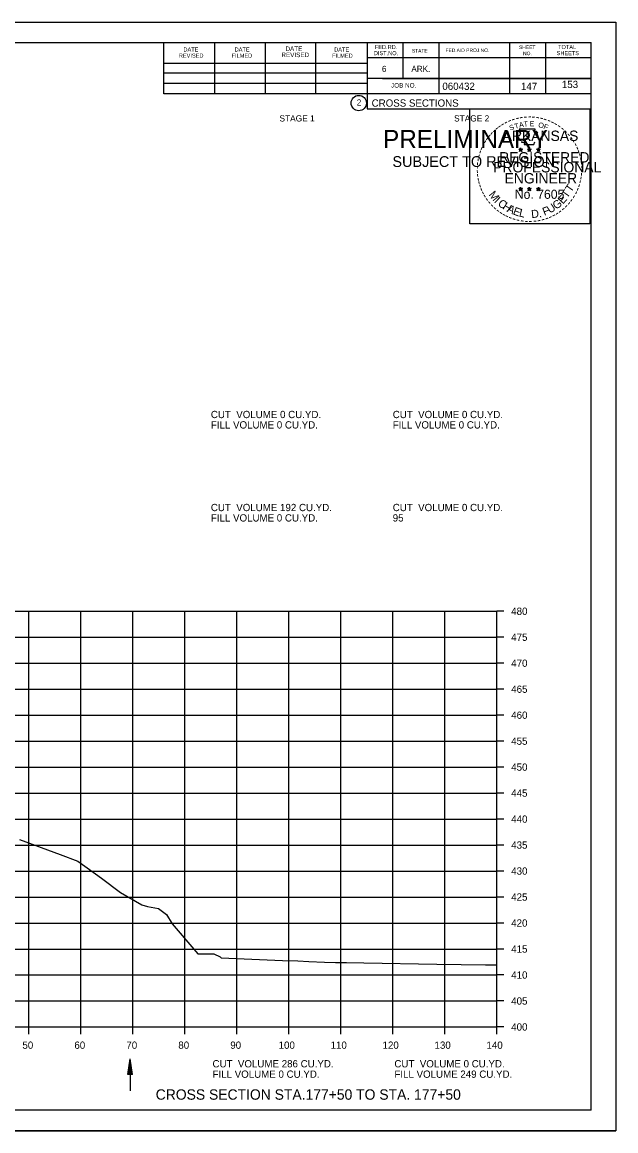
# Model space of a CAD drawing. Extents: x 1538688 to 1540766, y 656250 to 671912.
# Drawn here: x 1538906.9 to 1539021.1, y 671698.2 to 671911.6 of the extents above; entities that cross this region are included whole.
import ezdxf

# ---------------------------------------------------------------- set-up
doc = ezdxf.new("R2010")
doc.units = 0
for name, color, linetype in [('15', 7, 'Continuous'), ('18', 7, 'Continuous'), ('22', 7, 'Continuous'), ('26', 7, 'Continuous'), ('39', 7, 'Continuous'), ('7', 7, 'Continuous'), ('8', 7, 'Continuous'), ('9', 7, 'Continuous'), ('Borings', 7, 'Continuous'), ('Default', 7, 'Continuous'), ('Horizontal Alignment', 7, 'Continuous'), ('RipRap', 7, 'Continuous')]:
    doc.layers.add(name, color=color, linetype=linetype)

msp = doc.modelspace()

# ---------------------------------------------------------------- linework, layer by layer
at = {"layer": '15'}
for p, q in [((1538927.21, 671709.08), (1538927.64, 671712.09)), ((1538927.29, 671709.08), (1538927.64, 671711.59)), ((1538927.37, 671709.09), (1538927.65, 671711.07)), ((1538927.44, 671709.09), (1538927.65, 671710.57)), ((1538928.11, 671709.09), (1538927.64, 671712.09)), ((1538928.04, 671709.09), (1538927.64, 671711.59)), ((1538927.96, 671709.09), (1538927.65, 671711.07)), ((1538927.89, 671709.09), (1538927.65, 671710.57)), ((1538928.11, 671709.09), (1538927.21, 671709.08)), ((1538927.52, 671709.09), (1538927.66, 671710.06)), ((1538927.59, 671709.09), (1538927.66, 671709.56)), ((1538927.81, 671709.09), (1538927.66, 671710.06)), ((1538927.73, 671709.09), (1538927.66, 671709.56))]:
    msp.add_line(p, q, dxfattribs=at)
at = {"layer": '18'}
msp.add_lwpolyline([(1538906.34, 671754.28), (1538914.15, 671751.38), (1538917.56, 671750.13), (1538919.4, 671748.82), (1538922.14, 671746.86), (1538925.8, 671744.1), (1538929.92, 671741.74), (1538930.98, 671741.42), (1538933.11, 671741.03), (1538934.63, 671739.88), (1538935.73, 671738.07), (1538940.67, 671732.31), (1538941.21, 671732.28), (1538943.76, 671732.27), (1538944.95, 671731.72), (1538945.19, 671731.54), (1538956.97, 671731.01), (1538959.91, 671730.96), (1538962.02, 671730.83), (1538965.03, 671730.71), (1538967.15, 671730.6), (1538969.29, 671730.6), (1538972.63, 671730.58), (1538986.67, 671730.3), (1538996, 671730.19), (1538998.18, 671730.18)], dxfattribs=at)
at = {"layer": '22'}
for p, q in [((1538718.18, 671798.22), (1538998.18, 671798.22)), ((1538908.18, 671718.22), (1538908.18, 671798.22)), ((1538918.18, 671718.22), (1538918.18, 671798.22)), ((1538928.18, 671718.22), (1538928.18, 671798.22)), ((1538938.18, 671718.22), (1538938.18, 671798.22)), ((1538948.18, 671718.22), (1538948.18, 671798.22)), ((1538958.18, 671718.22), (1538958.18, 671798.22)), ((1538968.18, 671718.22), (1538968.18, 671798.22)), ((1538978.18, 671718.22), (1538978.18, 671798.22)), ((1538988.18, 671718.22), (1538988.18, 671798.22)), ((1538998.18, 671718.22), (1538998.18, 671798.22)), ((1538718.18, 671793.22), (1538998.18, 671793.22)), ((1538718.18, 671788.22), (1538998.18, 671788.22)), ((1538718.18, 671783.22), (1538998.18, 671783.22)), ((1538718.18, 671778.22), (1538998.18, 671778.22)), ((1538718.18, 671773.22), (1538998.18, 671773.22)), ((1538718.18, 671768.22), (1538998.18, 671768.22)), ((1538718.18, 671763.22), (1538998.18, 671763.22)), ((1538718.18, 671758.22), (1538998.18, 671758.22)), ((1538718.18, 671753.22), (1538998.18, 671753.22)), ((1538718.18, 671748.22), (1538998.18, 671748.22)), ((1538718.18, 671743.22), (1538998.18, 671743.22)), ((1538718.18, 671738.22), (1538998.18, 671738.22)), ((1538718.18, 671733.22), (1538998.18, 671733.22)), ((1538718.18, 671728.22), (1538998.18, 671728.22)), ((1538718.18, 671723.22), (1538998.18, 671723.22)), ((1538718.18, 671718.22), (1538998.18, 671718.22))]:
    msp.add_line(p, q, dxfattribs=at)
at = {"layer": '26'}
for p, q in [((1538687.78, 671911.57), (1539021.11, 671911.57)), ((1538687.78, 671698.24), (1539021.11, 671698.24))]:
    msp.add_line(p, q, dxfattribs=at)
for points in [[(1538687.77, 671911.57), (1539021.11, 671911.57), (1539021.11, 671698.23), (1538687.77, 671698.23)], [(1538993.03, 671894.91), (1539016.13, 671894.91), (1539016.13, 671872.76), (1538993.03, 671872.76)]]:
    msp.add_lwpolyline(points, close=True, dxfattribs=at)
at = {"layer": '39'}
msp.add_line((1538927.69, 671705.9), (1538927.64, 671712.09), dxfattribs=at)
at = {"layer": '8'}
for p, q in [((1539002.44, 671887.12), (1539002.79, 671887.01)), ((1539002.44, 671887.12), (1539002.69, 671887.08)), ((1539002.44, 671887.12), (1539002.68, 671887)), ((1539002.57, 671886.71), (1539002.79, 671887.01)), ((1539002.57, 671886.71), (1539002.7, 671886.96)), ((1539002.57, 671886.71), (1539002.79, 671886.93)), ((1539002.79, 671887.38), (1539002.75, 671887.12)), ((1539002.79, 671887.01), (1539002.79, 671887.38)), ((1539002.79, 671887.38), (1539002.84, 671887.13)), ((1539003.13, 671887.12), (1539002.79, 671887.01)), ((1539003, 671886.71), (1539002.79, 671887.01)), ((1539003, 671886.71), (1539002.79, 671886.93)), ((1539003.13, 671887.12), (1539002.85, 671887.07)), ((1539003, 671886.71), (1539002.86, 671887.01)), ((1539003.13, 671887.12), (1539002.93, 671887.02)), ((1539004.11, 671887.12), (1539004.46, 671887.01)), ((1539004.11, 671887.12), (1539004.36, 671887.08)), ((1539004.11, 671887.12), (1539004.35, 671887)), ((1539004.24, 671886.71), (1539004.46, 671887.01)), ((1539004.24, 671886.71), (1539004.37, 671886.96)), ((1539004.24, 671886.71), (1539004.46, 671886.93)), ((1539004.46, 671887.38), (1539004.42, 671887.12)), ((1539004.46, 671887.01), (1539004.46, 671887.38)), ((1539004.46, 671887.38), (1539004.51, 671887.13)), ((1539004.8, 671887.12), (1539004.46, 671887.01)), ((1539004.67, 671886.71), (1539004.46, 671887.01)), ((1539004.67, 671886.71), (1539004.46, 671886.93)), ((1539004.8, 671887.12), (1539004.52, 671887.07)), ((1539004.67, 671886.71), (1539004.53, 671887.01)), ((1539004.8, 671887.12), (1539004.6, 671887.02)), ((1539005.87, 671887.11), (1539006.22, 671887)), ((1539005.87, 671887.11), (1539006.13, 671887.07)), ((1539005.87, 671887.11), (1539006.11, 671886.99)), ((1539006.01, 671886.7), (1539006.22, 671887)), ((1539006.01, 671886.7), (1539006.13, 671886.95)), ((1539006.01, 671886.7), (1539006.22, 671886.92)), ((1539006.22, 671887.36), (1539006.18, 671887.11)), ((1539006.22, 671887), (1539006.22, 671887.36)), ((1539006.22, 671887.36), (1539006.27, 671887.11)), ((1539006.57, 671887.11), (1539006.22, 671887)), ((1539006.43, 671886.7), (1539006.22, 671887)), ((1539006.43, 671886.7), (1539006.22, 671886.92)), ((1539006.57, 671887.11), (1539006.28, 671887.06)), ((1539006.43, 671886.7), (1539006.3, 671886.99)), ((1539006.57, 671887.11), (1539006.36, 671887.01)), ((1539002.43, 671879.55), (1539002.78, 671879.44)), ((1539002.43, 671879.55), (1539002.69, 671879.5)), ((1539002.43, 671879.55), (1539002.67, 671879.43)), ((1539002.57, 671879.14), (1539002.78, 671879.44)), ((1539002.57, 671879.14), (1539002.69, 671879.39)), ((1539002.57, 671879.14), (1539002.78, 671879.36)), ((1539002.78, 671879.8), (1539002.74, 671879.55)), ((1539002.78, 671879.44), (1539002.78, 671879.8)), ((1539002.78, 671879.8), (1539002.83, 671879.55)), ((1539003.13, 671879.55), (1539002.78, 671879.44)), ((1539003, 671879.14), (1539002.78, 671879.44)), ((1539003, 671879.14), (1539002.78, 671879.36)), ((1539003.13, 671879.55), (1539002.84, 671879.5)), ((1539003, 671879.14), (1539002.86, 671879.43)), ((1539003.13, 671879.55), (1539002.93, 671879.45)), ((1539004.1, 671879.55), (1539004.45, 671879.44)), ((1539004.1, 671879.55), (1539004.36, 671879.5)), ((1539004.1, 671879.55), (1539004.34, 671879.43)), ((1539004.24, 671879.14), (1539004.45, 671879.44)), ((1539004.24, 671879.14), (1539004.36, 671879.39)), ((1539004.24, 671879.14), (1539004.45, 671879.36)), ((1539004.45, 671879.8), (1539004.41, 671879.55)), ((1539004.45, 671879.44), (1539004.45, 671879.8)), ((1539004.45, 671879.8), (1539004.5, 671879.55)), ((1539004.8, 671879.55), (1539004.45, 671879.44)), ((1539004.67, 671879.14), (1539004.45, 671879.44)), ((1539004.67, 671879.14), (1539004.45, 671879.36)), ((1539004.8, 671879.55), (1539004.51, 671879.5)), ((1539004.67, 671879.14), (1539004.53, 671879.43)), ((1539004.8, 671879.55), (1539004.6, 671879.45)), ((1539005.87, 671879.54), (1539006.22, 671879.43)), ((1539005.87, 671879.54), (1539006.12, 671879.49)), ((1539005.87, 671879.54), (1539006.11, 671879.42)), ((1539006, 671879.13), (1539006.22, 671879.43)), ((1539006, 671879.13), (1539006.13, 671879.38)), ((1539006, 671879.13), (1539006.22, 671879.35)), ((1539006.22, 671879.79), (1539006.18, 671879.54)), ((1539006.22, 671879.43), (1539006.22, 671879.79)), ((1539006.22, 671879.79), (1539006.27, 671879.54)), ((1539006.57, 671879.54), (1539006.22, 671879.43)), ((1539006.43, 671879.13), (1539006.22, 671879.43)), ((1539006.43, 671879.13), (1539006.22, 671879.35)), ((1539006.57, 671879.54), (1539006.28, 671879.49)), ((1539006.43, 671879.13), (1539006.3, 671879.42)), ((1539006.57, 671879.54), (1539006.36, 671879.44))]:
    msp.add_line(p, q, dxfattribs=at)
for points in [[(1539002.48, 671891), (1539002.75, 671890.17)], [(1539005.99, 671890.08), (1539006.13, 671890.36), (1539005.45, 671890.34), (1539005.6, 671891), (1539002.48, 671891)], [(1539002.97, 671888.58), (1539002.97, 671888.49), (1539003.53, 671888.47), (1539003.48, 671888), (1539005.35, 671888), (1539005.55, 671888.53)], [(1539002.79, 671887.38), (1539003, 671886.71), (1539002.44, 671887.12), (1539003.13, 671887.12), (1539002.57, 671886.71), (1539002.79, 671887.38)], [(1539004.46, 671887.38), (1539004.67, 671886.71), (1539004.11, 671887.12), (1539004.8, 671887.12), (1539004.24, 671886.71), (1539004.46, 671887.38)], [(1539006.22, 671887.36), (1539006.43, 671886.7), (1539005.87, 671887.11), (1539006.57, 671887.11), (1539006.01, 671886.7), (1539006.22, 671887.36)], [(1539002.78, 671879.8), (1539003, 671879.14), (1539002.43, 671879.55), (1539003.13, 671879.55), (1539002.57, 671879.14), (1539002.78, 671879.8)], [(1539004.45, 671879.8), (1539004.67, 671879.14), (1539004.1, 671879.55), (1539004.8, 671879.55), (1539004.24, 671879.14), (1539004.45, 671879.8)], [(1539006.22, 671879.79), (1539006.43, 671879.13), (1539005.87, 671879.54), (1539006.57, 671879.54), (1539006, 671879.13), (1539006.22, 671879.79)]]:
    msp.add_lwpolyline(points, dxfattribs=at)
for centre, radius in [((1539002.79, 671887.01), 0.172), ((1539002.79, 671887.01), 0.145), ((1539002.79, 671887.01), 0.116), ((1539002.79, 671887.01), 0.0991), ((1539002.79, 671887.01), 0.0747), ((1539002.79, 671887.01), 0.0495), ((1539002.79, 671887.01), 0.0296), ((1539004.46, 671887.01), 0.172), ((1539004.46, 671887.01), 0.145), ((1539004.46, 671887.01), 0.116), ((1539004.46, 671887.01), 0.0991), ((1539004.46, 671887.01), 0.0747), ((1539004.46, 671887.01), 0.0495), ((1539004.46, 671887.01), 0.0296), ((1539006.22, 671887), 0.172), ((1539006.22, 671887), 0.145), ((1539006.22, 671887), 0.116), ((1539006.22, 671887), 0.0991), ((1539006.22, 671887), 0.0747), ((1539006.22, 671887), 0.0495), ((1539006.22, 671887), 0.0296), ((1539002.78, 671879.44), 0.172), ((1539002.78, 671879.44), 0.145), ((1539002.78, 671879.44), 0.116), ((1539002.78, 671879.44), 0.0991), ((1539002.78, 671879.44), 0.0747), ((1539002.78, 671879.44), 0.0495), ((1539002.78, 671879.44), 0.0296), ((1539004.45, 671879.44), 0.172), ((1539004.45, 671879.44), 0.145), ((1539004.45, 671879.44), 0.116), ((1539004.45, 671879.44), 0.0991), ((1539004.45, 671879.44), 0.0747), ((1539004.45, 671879.44), 0.0495), ((1539004.45, 671879.44), 0.0296), ((1539006.22, 671879.43), 0.172), ((1539006.22, 671879.43), 0.145), ((1539006.22, 671879.43), 0.116), ((1539006.22, 671879.43), 0.0991), ((1539006.22, 671879.43), 0.0747), ((1539006.22, 671879.43), 0.0495), ((1539006.22, 671879.43), 0.0296)]:
    msp.add_circle(centre, radius, dxfattribs=at)
at = {"layer": 'Borings'}
for p, q in [((1538998.18, 671718.22), (1538998.18, 671798.22)), ((1538999.58, 671798.22), (1538998.18, 671798.22)), ((1538999.58, 671793.22), (1538998.18, 671793.22)), ((1538999.58, 671788.22), (1538998.18, 671788.22)), ((1538999.58, 671783.22), (1538998.18, 671783.22)), ((1538999.58, 671778.22), (1538998.18, 671778.22)), ((1538999.58, 671773.22), (1538998.18, 671773.22)), ((1538999.58, 671768.22), (1538998.18, 671768.22)), ((1538999.58, 671763.22), (1538998.18, 671763.22)), ((1538999.58, 671758.22), (1538998.18, 671758.22)), ((1538999.58, 671753.22), (1538998.18, 671753.22)), ((1538999.58, 671748.22), (1538998.18, 671748.22)), ((1538999.58, 671743.22), (1538998.18, 671743.22)), ((1538999.58, 671738.22), (1538998.18, 671738.22)), ((1538999.58, 671733.22), (1538998.18, 671733.22)), ((1538999.58, 671728.22), (1538998.18, 671728.22)), ((1538999.58, 671723.22), (1538998.18, 671723.22)), ((1538718.18, 671718.22), (1538998.18, 671718.22)), ((1538908.18, 671716.82), (1538908.18, 671718.22)), ((1538918.18, 671716.82), (1538918.18, 671718.22)), ((1538928.18, 671716.82), (1538928.18, 671718.22)), ((1538938.18, 671716.82), (1538938.18, 671718.22)), ((1538948.18, 671716.82), (1538948.18, 671718.22)), ((1538958.18, 671716.82), (1538958.18, 671718.22)), ((1538968.18, 671716.82), (1538968.18, 671718.22)), ((1538978.18, 671716.82), (1538978.18, 671718.22)), ((1538988.18, 671716.82), (1538988.18, 671718.22)), ((1538998.18, 671716.82), (1538998.18, 671718.22)), ((1538999.58, 671718.22), (1538998.18, 671718.22))]:
    msp.add_line(p, q, dxfattribs=at)
at = {"layer": 'RipRap'}
for p, q in [((1538700.18, 671907.68), (1539016.36, 671907.68)), ((1538934.1, 671897.8), (1538934.1, 671907.68)), ((1538943.96, 671897.8), (1538943.96, 671907.48)), ((1538953.72, 671897.8), (1538953.72, 671907.48)), ((1538963.4, 671897.8), (1538963.4, 671907.48)), ((1538973.26, 671907.68), (1538973.26, 671894.88)), ((1538980.1, 671907.68), (1538980.1, 671900.74)), ((1538987.04, 671907.68), (1538987.04, 671897.8)), ((1539000.62, 671907.68), (1539000.62, 671897.8)), ((1539007.56, 671907.68), (1539007.56, 671897.8)), ((1539016.36, 671702.22), (1539016.36, 671907.68)), ((1539016.36, 671904.74), (1538973.26, 671904.74)), ((1539016.36, 671904.76), (1539016.36, 671904.76)), ((1538934.1, 671903.66), (1538973.26, 671903.66)), ((1538934.1, 671901.8), (1538973.26, 671901.8)), ((1539016.36, 671900.74), (1538973.26, 671900.74)), ((1538976.22, 671900.74), (1539016.36, 671900.74)), ((1538934.1, 671897.8), (1538934.1, 671899.86)), ((1538934.1, 671899.86), (1538973.26, 671899.86)), ((1539016.36, 671897.8), (1538934.1, 671897.8)), ((1538973.26, 671894.88), (1539016.36, 671894.88)), ((1539016.36, 671702.22), (1538700.18, 671702.22))]:
    msp.add_line(p, q, dxfattribs=at)
msp.add_circle((1538971.64, 671896.01), 1.47, dxfattribs=at)

# ---------------------------------------------------------------- texts
at = {"layer": '15'}
msp.add_text('CROSS SECTION STA.177+50 TO STA. 177+50', height=2, dxfattribs=at).set_placement((1538932.57, 671704.22))
at = {"layer": '7'}
for s, p in [('147', (1539002.85, 671898.51)), ('153', (1539010.73, 671898.89))]:
    msp.add_text(s, height=1.4, dxfattribs=at).set_placement(p)
at = {"layer": '8'}
for s, height, rotation, p in [('-', 1.6, 34.0636, (1538999.36, 671891.17)), ('-', 1.6, 28.7918, (1538999.96, 671891.54)), ('-', 1.6, 24.3072, (1539000.59, 671891.86)), ('S', 1, 21.594, (1539000.83, 671890.68)), ('-', 1.6, 19.1761, (1539001.23, 671892.13)), ('T', 1, 16.4036, (1539001.75, 671891.01)), ('-', 1.6, 13.6301, (1539001.98, 671892.37)), ('A', 1, 11.2132, (1539002.57, 671891.26)), ('-', 1.6, 10.2193, (1539002.66, 671892.53)), ('T', 1, 6.0228, (1539003.42, 671891.43)), ('-', 1.6, 5.8968, (1539003.38, 671892.64)), ('-', 1.6, 0.1862, (1539004.16, 671892.71)), ('E', 1, 0.8323, (1539004.53, 671891.54)), ('-', 1.6, 357.743, (1539004.88, 671892.7)), ('-', 1.6, 352.1617, (1539005.62, 671892.64)), ('O', 1, 350.4515, (1539006.13, 671891.33)), ('-', 1.6, 347.2049, (1539006.34, 671892.53)), ('F', 1, 340.0707, (1539007.09, 671891.1)), ('-', 1.6, 342.3362, (1539006.98, 671892.37)), ('-', 1.6, 337.8551, (1539007.71, 671892.15)), ('-', 1.6, 334.1211, (1539008.34, 671891.88)), ('-', 1.6, 329.6409, (1539008.92, 671891.6)), ('-', 1.6, 50.6142, (1538997.03, 671889.02)), ('-', 1.6, 48.423, (1538997.43, 671889.5)), ('-', 1.6, 42.9622, (1538997.88, 671889.98)), ('-', 1.6, 38.9507, (1538998.31, 671890.4)), ('-', 1.6, 36.2317, (1538998.79, 671890.78)), ('ARKANSAS', 2, 360, (1538999.33, 671888.71)), ('-', 1.6, 325.8627, (1539009.57, 671891.24)), ('-', 1.6, 320.5297, (1539010.18, 671890.81)), ('-', 1.6, 315.5786, (1539010.77, 671890.32)), ('-', 1.6, 309.8797, (1539011.34, 671889.77)), ('-', 1.6, 62.8713, (1538995.97, 671887.31)), ('-', 1.6, 58.0706, (1538996.29, 671887.92)), ('-', 1.6, 54.2325, (1538996.61, 671888.45)), ('-', 1.6, 306.6522, (1539011.87, 671889.17)), ('-', 1.4, 303.6753, (1539012.35, 671888.6)), ('-', 1.6, 299.6684, (1539012.67, 671888)), ('-', 1.6, 294.6628, (1539013, 671887.38)), ('-', 1.6, 75.461, (1538995.3, 671885.35)), ('-', 1.6, 72.3945, (1538995.5, 671886.07)), ('-', 1.6, 67.7743, (1538995.72, 671886.7)), ('REGISTERED', 2, 360, (1538998.65, 671884.56)), ('DWB', 0.01, 360, (1539002.77, 671887.01)), ('DWB', 0.01, 360, (1539004.44, 671887.01)), ('DWB', 0.01, 360, (1539006.21, 671886.99)), ('-', 1.6, 290.5728, (1539013.25, 671886.81)), ('-', 1.6, 285.1233, (1539013.49, 671886.23)), ('-', 1.6, 280.5493, (1539013.69, 671885.48)), ('-', 1.6, 89.0622, (1538995.07, 671883.25)), ('-', 1.6, 85.1863, (1538995.09, 671883.95)), ('-', 1.6, 81.2013, (1538995.17, 671884.64)), ('PROFESSIONAL', 2, 360, (1538997.51, 671882.66)), ('-', 1.6, 276.5962, (1539013.85, 671884.72)), ('-', 1.6, 274.3301, (1539013.91, 671883.99)), ('-', 1.6, 94.1959, (1538995.1, 671882.52)), ('-', 1.6, 98.9479, (1538995.17, 671881.86)), ('-', 1.6, 101.7149, (1538995.31, 671881.12)), ('ENGINEER', 2, 360, (1538999.69, 671880.53)), ('-', 1.6, 260.9953, (1539013.85, 671882.04)), ('-', 1.6, 263.5172, (1539013.93, 671882.7)), ('-', 1.6, 269.9407, (1539013.94, 671883.36)), ('-', 1.6, 105.4578, (1538995.47, 671880.53)), ('-', 1.6, 109.0874, (1538995.69, 671879.9)), ('-', 1.6, 114.0643, (1538995.94, 671879.3)), ('M', 1.54, 308.9175, (1538996.55, 671878.33)), ('No. 7605', 1.757, 360, (1539001.67, 671877.58)), ('DWB', 0.01, 360, (1539002.77, 671879.43)), ('DWB', 0.01, 360, (1539004.44, 671879.43)), ('DWB', 0.01, 360, (1539006.2, 671879.42)), ('T', 1.54, 55.055, (1539011.77, 671877.58)), ('T', 1.54, 55.055, (1539012.5, 671878.7)), ('-', 1.6, 247.8887, (1539013.34, 671879.97)), ('-', 1.6, 252.8681, (1539013.56, 671880.64)), ('-', 1.6, 255.7626, (1539013.74, 671881.36)), ('-', 1.6, 115.7289, (1538996.24, 671878.68)), ('-', 1.6, 120.4471, (1538996.6, 671878.1)), ('-', 1.6, 125.8934, (1538997, 671877.54)), ('-', 1.6, 130.7181, (1538997.47, 671876.99)), ('I', 1.54, 316.4636, (1538997.6, 671877.01)), ('C', 1.54, 324.0197, (1538998.27, 671876.39)), ('H', 1.54, 327.5342, (1538999.18, 671875.73)), ('G', 1.54, 38.2173, (1539009.67, 671875.44)), ('E', 1.54, 48.7313, (1539010.93, 671876.46)), ('-', 1.6, 231.2538, (1539011.85, 671877.37)), ('-', 1.6, 233.8452, (1539012.28, 671877.94)), ('-', 1.6, 239.0712, (1539012.68, 671878.59)), ('-', 1.6, 244.6197, (1539013.08, 671879.34)), ('-', 1.6, 134.2238, (1538997.98, 671876.44)), ('-', 1.6, 138.9338, (1538998.51, 671875.98)), ('-', 1.6, 144.6463, (1538999.06, 671875.57)), ('-', 1.6, 148.0898, (1538999.63, 671875.2)), ('A', 1.54, 332.5513, (1539000.03, 671875.19)), ('E', 1.54, 339.2068, (1539001.19, 671874.63)), ('L', 1.54, 346.2929, (1539002.38, 671874.21)), ('D.', 1.54, 5.2602, (1539004.89, 671873.87)), ('F', 1.54, 20.8202, (1539007.34, 671874.31)), ('U', 1.54, 34.4052, (1539008.47, 671874.7)), ('-', 1.6, 212.2491, (1539009.77, 671875.44)), ('-', 1.6, 215.7363, (1539010.3, 671875.83)), ('-', 1.6, 221.0851, (1539010.85, 671876.3)), ('-', 1.6, 225.7653, (1539011.37, 671876.81)), ('-', 1.6, 151.5704, (1539000.2, 671874.87)), ('-', 1.6, 154.6002, (1539000.73, 671874.63)), ('-', 1.6, 158.5612, (1539001.35, 671874.37)), ('-', 1.6, 162.7983, (1539002.04, 671874.16)), ('-', 1.6, 167.5555, (1539002.75, 671874)), ('-', 1.6, 173.1155, (1539003.52, 671873.89)), ('-', 1.6, 176.5183, (1539004.27, 671873.83)), ('-', 1.6, 181.5918, (1539005.02, 671873.85)), ('-', 1.6, 185.8167, (1539005.83, 671873.93)), ('-', 1.6, 191.2858, (1539006.56, 671874.06)), ('-', 1.6, 195.4743, (1539007.29, 671874.26)), ('-', 1.6, 200.7184, (1539007.97, 671874.5)), ('-', 1.6, 204.2516, (1539008.59, 671874.77)), ('-', 1.6, 207.3568, (1539009.21, 671875.09))]:
    msp.add_text(s, height=height, rotation=rotation, dxfattribs=at).set_placement(p)
at = {"layer": '9'}
for s, height, p in [('PRELIMINARY', 3.5, (1538976.31, 671887.34)), ('DWB', 0.01, (1538977.06, 671889.19)), ('SUBJECT TO REVISION', 2.0751, (1538978.12, 671883.71))]:
    msp.add_text(s, height=height, rotation=360, dxfattribs=at).set_placement(p)
at = {"layer": 'Default'}
for s, p in [('STAGE 1', (1538956.38, 671892.46)), ('STAGE 2', (1538989.98, 671892.46))]:
    msp.add_text(s, height=1.2, dxfattribs=at).set_placement(p)
at = {"layer": 'Horizontal Alignment'}
for s, p in [('CUT  VOLUME 0 CU.YD.', (1538943.18, 671835.38)), ('CUT  VOLUME 0 CU.YD.', (1538978.18, 671835.38)), ('FILL VOLUME 0 CU.YD.', (1538943.18, 671833.38)), ('FILL VOLUME 0 CU.YD.', (1538978.18, 671833.38)), ('CUT  VOLUME 192 CU.YD.', (1538943.18, 671817.48)), ('CUT  VOLUME 0 CU.YD.', (1538978.18, 671817.48)), ('FILL VOLUME 0 CU.YD.', (1538943.18, 671815.48)), ('95', (1538978.18, 671815.48)), ('480', (1539000.98, 671797.52)), ('475', (1539000.98, 671792.52)), ('470', (1539000.98, 671787.52)), ('465', (1539000.98, 671782.52)), ('460', (1539000.98, 671777.52)), ('455', (1539000.98, 671772.52)), ('450', (1539000.98, 671767.52)), ('445', (1539000.98, 671762.52)), ('440', (1539000.98, 671757.52)), ('435', (1539000.98, 671752.52)), ('430', (1539000.98, 671747.52)), ('425', (1539000.98, 671742.52)), ('420', (1539000.98, 671737.52)), ('415', (1539000.98, 671732.52)), ('410', (1539000.98, 671727.52)), ('405', (1539000.98, 671722.52)), ('400', (1539000.98, 671717.52)), ('50', (1538906.92, 671714.02)), ('60', (1538916.92, 671714.02)), ('70', (1538926.92, 671714.02)), ('80', (1538936.92, 671714.02)), ('90', (1538946.92, 671714.02)), ('100', (1538956.22, 671714.02)), ('110', (1538966.22, 671714.02)), ('120', (1538976.22, 671714.02)), ('130', (1538986.22, 671714.02)), ('140', (1538996.22, 671714.02)), ('CUT  VOLUME 286 CU.YD.', (1538943.5, 671710.44)), ('CUT  VOLUME 0 CU.YD.', (1538978.5, 671710.44)), ('FILL VOLUME 0 CU.YD.', (1538943.5, 671708.44)), ('FILL VOLUME 249 CU.YD.', (1538978.5, 671708.44))]:
    msp.add_text(s, height=1.4, dxfattribs=at).set_placement(p)
at = {"layer": 'RipRap'}
for s, height, p in [('DATE', 0.879, (1538957.54, 671906.02)), ('FED.RD.', 0.782, (1538974.74, 671906.4)), ('SHEET', 0.684, (1539002.48, 671906.4)), ('TOTAL', 0.782, (1539010, 671906.4)), ('REVISED', 0.782, (1538937.02, 671904.74)), ('DATE', 0.782, (1538937.9, 671905.92)), ('FILMED', 0.782, (1538947.18, 671904.74)), ('DATE', 0.782, (1538947.76, 671905.92)), ('REVISED', 0.879, (1538956.76, 671904.84)), ('FILMED', 0.782, (1538966.52, 671904.74)), ('DATE', 0.782, (1538966.92, 671905.92)), ('DIST.NO.', 0.782, (1538974.54, 671905.22)), ('STATE', 0.684, (1538981.86, 671905.72)), ('FED.AID PROJ.NO.', 0.684, (1538988.32, 671905.82)), ('NO.', 0.684, (1539003.26, 671905.22)), ('SHEETS', 0.782, (1539009.72, 671905.22)), ('6', 1.17, (1538976.1, 671902)), ('ARK.', 1.172, (1538981.76, 671902)), ('JOB NO.', 0.879, (1538977.86, 671898.98)), ('060432', 1.4, (1538987.73, 671898.54)), ('2', 1.17, (1538971.26, 671895.53)), ('CROSS SECTIONS', 1.4, (1538974.12, 671895.31))]:
    msp.add_text(s, height=height, rotation=360, dxfattribs=at).set_placement(p)

doc.saveas('drawing.dxf')
